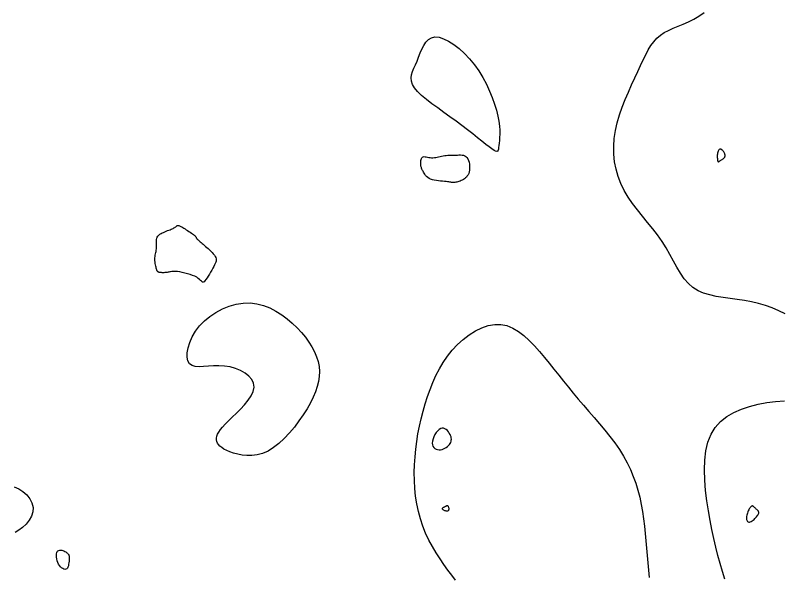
# Model space of a CAD drawing. Extents: x 3040093 to 3056816, y 408076 to 509144.
# Drawn here: x 3046611.4 to 3046711.4, y 435667.2 to 435740.4 of the extents above; entities that cross this region are included whole.
import ezdxf

# ---------------------------------------------------------------- set-up
doc = ezdxf.new("R2010")
doc.units = 0
doc.layers.add('V-CHAN-CONT-EL17', color=7, linetype='Continuous')

msp = doc.modelspace()

# ---------------------------------------------------------------- linework, layer by layer
at = {"layer": 'V-CHAN-CONT-EL17'}
for points in [[(3046712.11, 435701.41), (3046711.29, 435701.82), (3046710.44, 435702.18), (3046709.56, 435702.49), (3046708.65, 435702.76), (3046707.72, 435702.98), (3046706.79, 435703.16), (3046705.85, 435703.3), (3046704.91, 435703.43), (3046704, 435703.55), (3046703.11, 435703.69), (3046702.26, 435703.88), (3046701.46, 435704.12), (3046700.72, 435704.44), (3046700.05, 435704.85), (3046699.46, 435705.38), (3046698.92, 435706.01), (3046698.43, 435706.72), (3046697.97, 435707.5), (3046697.52, 435708.32), (3046697.05, 435709.17), (3046696.56, 435710.03), (3046696.02, 435710.89), (3046695.43, 435711.73), (3046694.79, 435712.55), (3046694.12, 435713.37), (3046693.45, 435714.18), (3046692.79, 435715), (3046692.15, 435715.83), (3046691.57, 435716.67), (3046691.05, 435717.54), (3046690.61, 435718.45), (3046690.26, 435719.38), (3046690, 435720.34), (3046689.81, 435721.31), (3046689.72, 435722.31), (3046689.7, 435723.32), (3046689.77, 435724.34), (3046689.92, 435725.37), (3046690.15, 435726.4), (3046690.45, 435727.43), (3046690.81, 435728.45), (3046691.2, 435729.44), (3046691.61, 435730.41), (3046692.03, 435731.35), (3046692.45, 435732.25), (3046692.85, 435733.09), (3046693.21, 435733.89), (3046693.56, 435734.62), (3046693.89, 435735.3), (3046694.22, 435735.93), (3046694.57, 435736.49), (3046694.94, 435737), (3046695.34, 435737.46), (3046695.8, 435737.85), (3046696.31, 435738.19), (3046696.88, 435738.48), (3046697.48, 435738.76), (3046698.12, 435739.02), (3046698.79, 435739.29), (3046699.47, 435739.6), (3046700.16, 435739.94), (3046700.85, 435740.34), (3046701.54, 435740.82)], [(3046668.98, 435666.61), (3046668.5, 435667.24), (3046668, 435667.92), (3046667.49, 435668.63), (3046666.97, 435669.38), (3046666.46, 435670.17), (3046665.97, 435670.99), (3046665.51, 435671.84), (3046665.08, 435672.73), (3046664.71, 435673.65), (3046664.4, 435674.6), (3046664.14, 435675.57), (3046663.93, 435676.56), (3046663.78, 435677.57), (3046663.68, 435678.59), (3046663.62, 435679.62), (3046663.61, 435680.65), (3046663.63, 435681.68), (3046663.7, 435682.7), (3046663.79, 435683.72), (3046663.93, 435684.73), (3046664.09, 435685.73), (3046664.29, 435686.72), (3046664.51, 435687.7), (3046664.77, 435688.68), (3046665.04, 435689.64), (3046665.34, 435690.59), (3046665.67, 435691.53), (3046666.04, 435692.45), (3046666.44, 435693.35), (3046666.89, 435694.22), (3046667.4, 435695.06), (3046667.95, 435695.88), (3046668.58, 435696.65), (3046669.26, 435697.39), (3046670, 435698.06), (3046670.79, 435698.67), (3046671.61, 435699.19), (3046672.44, 435699.6), (3046673.29, 435699.89), (3046674.12, 435700.04), (3046674.94, 435700.04), (3046675.73, 435699.88), (3046676.5, 435699.56), (3046677.23, 435699.12), (3046677.95, 435698.57), (3046678.64, 435697.93), (3046679.32, 435697.23), (3046679.98, 435696.48), (3046680.62, 435695.72), (3046681.26, 435694.95), (3046681.88, 435694.17), (3046682.51, 435693.4), (3046683.13, 435692.62), (3046683.76, 435691.84), (3046684.4, 435691.05), (3046685.06, 435690.26), (3046685.73, 435689.46), (3046686.42, 435688.66), (3046687.13, 435687.85), (3046687.83, 435687.03), (3046688.53, 435686.2), (3046689.2, 435685.37), (3046689.84, 435684.53), (3046690.44, 435683.67), (3046690.99, 435682.81), (3046691.47, 435681.94), (3046691.9, 435681.06), (3046692.26, 435680.16), (3046692.58, 435679.26), (3046692.86, 435678.35), (3046693.09, 435677.43), (3046693.29, 435676.5), (3046693.45, 435675.56), (3046693.59, 435674.61), (3046693.71, 435673.65), (3046693.81, 435672.69), (3046693.9, 435671.72), (3046693.98, 435670.76), (3046694.06, 435669.8), (3046694.14, 435668.84), (3046694.23, 435667.89), (3046694.33, 435666.95)], [(3046704.25, 435666.72), (3046703.93, 435667.73), (3046703.63, 435668.77), (3046703.33, 435669.82), (3046703.06, 435670.91), (3046702.79, 435672.04), (3046702.54, 435673.2), (3046702.31, 435674.41), (3046702.09, 435675.67), (3046701.89, 435676.98), (3046701.72, 435678.32), (3046701.61, 435679.67), (3046701.57, 435681), (3046701.61, 435682.29), (3046701.76, 435683.52), (3046702.02, 435684.65), (3046702.43, 435685.67), (3046702.98, 435686.57), (3046703.68, 435687.33), (3046704.49, 435687.98), (3046705.4, 435688.52), (3046706.4, 435688.97), (3046707.47, 435689.32), (3046708.58, 435689.6), (3046709.72, 435689.81), (3046710.88, 435689.96), (3046712.04, 435690.06)], [(3046611.27, 435678.79), (3046611.85, 435678.54), (3046612.4, 435678.19), (3046612.9, 435677.75), (3046613.31, 435677.24), (3046613.59, 435676.69), (3046613.73, 435676.11), (3046613.7, 435675.54), (3046613.52, 435674.97), (3046613.22, 435674.43), (3046612.83, 435673.93), (3046612.37, 435673.49), (3046611.89, 435673.12), (3046611.4, 435672.83)]]:
    msp.add_lwpolyline(points, dxfattribs=at)
for points in [[(3046668.27, 435727.19), (3046667.47, 435727.76), (3046666.67, 435728.33), (3046665.9, 435728.89), (3046665.2, 435729.43), (3046664.57, 435729.96), (3046664.04, 435730.47), (3046663.64, 435730.95), (3046663.37, 435731.4), (3046663.23, 435731.84), (3046663.2, 435732.26), (3046663.25, 435732.67), (3046663.38, 435733.1), (3046663.55, 435733.53), (3046663.75, 435733.98), (3046663.96, 435734.47), (3046664.17, 435734.98), (3046664.37, 435735.52), (3046664.6, 435736.04), (3046664.84, 435736.52), (3046665.12, 435736.95), (3046665.45, 435737.29), (3046665.84, 435737.52), (3046666.3, 435737.63), (3046666.84, 435737.58), (3046667.44, 435737.39), (3046668.09, 435737.07), (3046668.77, 435736.63), (3046669.47, 435736.09), (3046670.16, 435735.46), (3046670.83, 435734.76), (3046671.46, 435733.99), (3046672.04, 435733.17), (3046672.56, 435732.31), (3046673.03, 435731.43), (3046673.45, 435730.55), (3046673.8, 435729.68), (3046674.1, 435728.84), (3046674.34, 435728.03), (3046674.53, 435727.28), (3046674.66, 435726.59), (3046674.74, 435725.97), (3046674.78, 435725.41), (3046674.79, 435724.92), (3046674.77, 435724.47), (3046674.74, 435724.08), (3046674.71, 435723.74), (3046674.67, 435723.43), (3046674.64, 435723.18), (3046674.61, 435722.96), (3046674.57, 435722.8), (3046674.5, 435722.7), (3046674.4, 435722.66), (3046674.25, 435722.68), (3046674.04, 435722.78), (3046673.76, 435722.97), (3046673.4, 435723.23), (3046672.96, 435723.57), (3046672.45, 435723.98), (3046671.88, 435724.44), (3046671.25, 435724.94), (3046670.57, 435725.48), (3046669.84, 435726.04), (3046669.07, 435726.61)], [(3046664.7, 435720.16), (3046664.65, 435720.26), (3046664.6, 435720.35), (3046664.56, 435720.44), (3046664.53, 435720.53), (3046664.5, 435720.63), (3046664.48, 435720.74), (3046664.46, 435720.86), (3046664.45, 435721), (3046664.44, 435721.15), (3046664.45, 435721.3), (3046664.46, 435721.46), (3046664.49, 435721.6), (3046664.53, 435721.73), (3046664.59, 435721.83), (3046664.67, 435721.91), (3046664.77, 435721.95), (3046664.89, 435721.97), (3046665.02, 435721.96), (3046665.17, 435721.93), (3046665.33, 435721.9), (3046665.5, 435721.86), (3046665.68, 435721.84), (3046665.86, 435721.82), (3046666.04, 435721.82), (3046666.23, 435721.84), (3046666.41, 435721.87), (3046666.6, 435721.91), (3046666.79, 435721.95), (3046666.99, 435722), (3046667.18, 435722.04), (3046667.38, 435722.08), (3046667.58, 435722.11), (3046667.78, 435722.13), (3046667.98, 435722.14), (3046668.19, 435722.15), (3046668.4, 435722.16), (3046668.6, 435722.16), (3046668.81, 435722.16), (3046669.02, 435722.17), (3046669.24, 435722.18), (3046669.44, 435722.19), (3046669.65, 435722.19), (3046669.85, 435722.17), (3046670.03, 435722.14), (3046670.2, 435722.08), (3046670.36, 435721.99), (3046670.49, 435721.86), (3046670.61, 435721.68), (3046670.7, 435721.48), (3046670.77, 435721.24), (3046670.82, 435720.99), (3046670.84, 435720.73), (3046670.84, 435720.47), (3046670.83, 435720.22), (3046670.79, 435719.99), (3046670.72, 435719.78), (3046670.64, 435719.6), (3046670.54, 435719.44), (3046670.43, 435719.3), (3046670.31, 435719.18), (3046670.17, 435719.08), (3046670.03, 435718.99), (3046669.89, 435718.91), (3046669.74, 435718.84), (3046669.59, 435718.77), (3046669.45, 435718.72), (3046669.31, 435718.68), (3046669.17, 435718.64), (3046669.04, 435718.62), (3046668.91, 435718.6), (3046668.8, 435718.59), (3046668.69, 435718.59), (3046668.59, 435718.59), (3046668.49, 435718.6), (3046668.38, 435718.62), (3046668.26, 435718.64), (3046668.12, 435718.66), (3046667.96, 435718.68), (3046667.77, 435718.7), (3046667.56, 435718.72), (3046667.31, 435718.74), (3046667.04, 435718.77), (3046666.77, 435718.79), (3046666.49, 435718.83), (3046666.22, 435718.88), (3046665.97, 435718.95), (3046665.74, 435719.03), (3046665.54, 435719.13), (3046665.37, 435719.25), (3046665.22, 435719.38), (3046665.09, 435719.52), (3046664.99, 435719.66), (3046664.9, 435719.79), (3046664.82, 435719.93), (3046664.76, 435720.05)], [(3046703.71, 435721.51), (3046703.79, 435721.56), (3046703.86, 435721.6), (3046703.94, 435721.65), (3046704.01, 435721.7), (3046704.08, 435721.75), (3046704.14, 435721.8), (3046704.19, 435721.86), (3046704.22, 435721.92), (3046704.25, 435721.98), (3046704.27, 435722.04), (3046704.27, 435722.11), (3046704.26, 435722.19), (3046704.24, 435722.26), (3046704.22, 435722.34), (3046704.18, 435722.42), (3046704.14, 435722.51), (3046704.09, 435722.59), (3046704.03, 435722.68), (3046703.97, 435722.76), (3046703.9, 435722.82), (3046703.83, 435722.88), (3046703.76, 435722.92), (3046703.69, 435722.94), (3046703.63, 435722.95), (3046703.56, 435722.93), (3046703.5, 435722.89), (3046703.44, 435722.84), (3046703.39, 435722.76), (3046703.34, 435722.67), (3046703.3, 435722.56), (3046703.27, 435722.44), (3046703.25, 435722.3), (3046703.24, 435722.16), (3046703.24, 435722.01), (3046703.24, 435721.86), (3046703.25, 435721.72), (3046703.27, 435721.59), (3046703.29, 435721.48), (3046703.31, 435721.4), (3046703.33, 435721.34), (3046703.37, 435721.31), (3046703.4, 435721.3), (3046703.44, 435721.32), (3046703.48, 435721.34), (3046703.53, 435721.38), (3046703.58, 435721.42), (3046703.65, 435721.47)], [(3046630.46, 435706.8), (3046630.39, 435706.81), (3046630.33, 435706.81), (3046630.27, 435706.82), (3046630.22, 435706.84), (3046630.17, 435706.85), (3046630.13, 435706.87), (3046630.1, 435706.89), (3046630.06, 435706.91), (3046630.03, 435706.94), (3046630, 435706.98), (3046629.97, 435707.03), (3046629.94, 435707.09), (3046629.91, 435707.17), (3046629.88, 435707.26), (3046629.85, 435707.38), (3046629.82, 435707.51), (3046629.78, 435707.66), (3046629.75, 435707.83), (3046629.72, 435708), (3046629.7, 435708.19), (3046629.68, 435708.37), (3046629.67, 435708.56), (3046629.68, 435708.74), (3046629.69, 435708.92), (3046629.72, 435709.09), (3046629.75, 435709.25), (3046629.79, 435709.42), (3046629.82, 435709.58), (3046629.85, 435709.74), (3046629.88, 435709.91), (3046629.89, 435710.08), (3046629.89, 435710.26), (3046629.88, 435710.44), (3046629.87, 435710.62), (3046629.87, 435710.8), (3046629.87, 435710.97), (3046629.89, 435711.14), (3046629.92, 435711.3), (3046629.98, 435711.45), (3046630.07, 435711.58), (3046630.18, 435711.7), (3046630.32, 435711.81), (3046630.47, 435711.9), (3046630.64, 435711.99), (3046630.81, 435712.07), (3046630.99, 435712.15), (3046631.16, 435712.22), (3046631.33, 435712.29), (3046631.5, 435712.35), (3046631.65, 435712.41), (3046631.8, 435712.47), (3046631.94, 435712.53), (3046632.06, 435712.59), (3046632.17, 435712.64), (3046632.26, 435712.7), (3046632.34, 435712.75), (3046632.41, 435712.8), (3046632.47, 435712.85), (3046632.51, 435712.89), (3046632.56, 435712.92), (3046632.6, 435712.95), (3046632.65, 435712.97), (3046632.7, 435712.97), (3046632.76, 435712.97), (3046632.82, 435712.95), (3046632.9, 435712.93), (3046632.99, 435712.89), (3046633.08, 435712.84), (3046633.2, 435712.77), (3046633.32, 435712.7), (3046633.46, 435712.61), (3046633.62, 435712.52), (3046633.78, 435712.41), (3046633.95, 435712.3), (3046634.12, 435712.19), (3046634.29, 435712.08), (3046634.45, 435711.97), (3046634.59, 435711.87), (3046634.71, 435711.79), (3046634.81, 435711.71), (3046634.89, 435711.64), (3046634.94, 435711.59), (3046634.99, 435711.54), (3046635.02, 435711.49), (3046635.04, 435711.46), (3046635.06, 435711.42), (3046635.08, 435711.39), (3046635.09, 435711.35), (3046635.11, 435711.32), (3046635.14, 435711.28), (3046635.17, 435711.24), (3046635.21, 435711.19), (3046635.26, 435711.14), (3046635.32, 435711.07), (3046635.4, 435711), (3046635.49, 435710.92), (3046635.59, 435710.83), (3046635.71, 435710.73), (3046635.84, 435710.63), (3046635.98, 435710.51), (3046636.13, 435710.38), (3046636.29, 435710.24), (3046636.46, 435710.1), (3046636.64, 435709.94), (3046636.82, 435709.78), (3046636.99, 435709.61), (3046637.16, 435709.44), (3046637.31, 435709.27), (3046637.45, 435709.1), (3046637.56, 435708.93), (3046637.64, 435708.77), (3046637.68, 435708.61), (3046637.7, 435708.46), (3046637.68, 435708.31), (3046637.64, 435708.15), (3046637.57, 435707.98), (3046637.48, 435707.8), (3046637.37, 435707.6), (3046637.25, 435707.38), (3046637.11, 435707.14), (3046636.96, 435706.88), (3046636.8, 435706.61), (3046636.65, 435706.36), (3046636.5, 435706.12), (3046636.35, 435705.91), (3046636.22, 435705.74), (3046636.1, 435705.62), (3046636, 435705.57), (3046635.92, 435705.56), (3046635.84, 435705.6), (3046635.75, 435705.68), (3046635.64, 435705.79), (3046635.52, 435705.91), (3046635.35, 435706.05), (3046635.15, 435706.19), (3046634.89, 435706.32), (3046634.59, 435706.44), (3046634.27, 435706.56), (3046633.93, 435706.66), (3046633.58, 435706.75), (3046633.25, 435706.83), (3046632.93, 435706.89), (3046632.64, 435706.93), (3046632.4, 435706.96), (3046632.19, 435706.97), (3046632.02, 435706.96), (3046631.87, 435706.95), (3046631.73, 435706.92), (3046631.62, 435706.9), (3046631.51, 435706.87), (3046631.4, 435706.85), (3046631.29, 435706.83), (3046631.18, 435706.81), (3046631.06, 435706.8), (3046630.95, 435706.8), (3046630.84, 435706.79), (3046630.74, 435706.79), (3046630.64, 435706.79), (3046630.55, 435706.8)], [(3046639.78, 435687.91), (3046640.33, 435688.42), (3046640.88, 435688.97), (3046641.41, 435689.53), (3046641.89, 435690.11), (3046642.28, 435690.69), (3046642.54, 435691.26), (3046642.65, 435691.81), (3046642.58, 435692.33), (3046642.34, 435692.82), (3046641.96, 435693.27), (3046641.46, 435693.66), (3046640.87, 435694), (3046640.21, 435694.27), (3046639.5, 435694.47), (3046638.78, 435694.59), (3046638.05, 435694.63), (3046637.34, 435694.61), (3046636.67, 435694.57), (3046636.03, 435694.52), (3046635.46, 435694.49), (3046634.95, 435694.53), (3046634.53, 435694.65), (3046634.21, 435694.88), (3046634, 435695.25), (3046633.89, 435695.74), (3046633.9, 435696.32), (3046634.01, 435696.98), (3046634.23, 435697.68), (3046634.55, 435698.41), (3046634.98, 435699.13), (3046635.52, 435699.83), (3046636.15, 435700.49), (3046636.87, 435701.08), (3046637.66, 435701.61), (3046638.51, 435702.06), (3046639.4, 435702.41), (3046640.31, 435702.67), (3046641.22, 435702.81), (3046642.13, 435702.84), (3046643.02, 435702.73), (3046643.88, 435702.51), (3046644.71, 435702.19), (3046645.5, 435701.78), (3046646.26, 435701.3), (3046646.98, 435700.77), (3046647.65, 435700.19), (3046648.27, 435699.59), (3046648.84, 435698.98), (3046649.36, 435698.36), (3046649.81, 435697.73), (3046650.21, 435697.09), (3046650.54, 435696.45), (3046650.81, 435695.81), (3046651.01, 435695.17), (3046651.14, 435694.52), (3046651.19, 435693.88), (3046651.17, 435693.23), (3046651.08, 435692.57), (3046650.92, 435691.9), (3046650.69, 435691.22), (3046650.38, 435690.51), (3046650.01, 435689.78), (3046649.58, 435689.01), (3046649.08, 435688.22), (3046648.52, 435687.41), (3046647.92, 435686.61), (3046647.27, 435685.84), (3046646.6, 435685.12), (3046645.9, 435684.47), (3046645.19, 435683.92), (3046644.47, 435683.48), (3046643.76, 435683.17), (3046643.05, 435682.97), (3046642.37, 435682.88), (3046641.71, 435682.88), (3046641.08, 435682.94), (3046640.5, 435683.06), (3046639.96, 435683.21), (3046639.48, 435683.39), (3046639.07, 435683.56), (3046638.71, 435683.74), (3046638.42, 435683.93), (3046638.18, 435684.12), (3046638, 435684.31), (3046637.86, 435684.51), (3046637.77, 435684.72), (3046637.73, 435684.94), (3046637.73, 435685.17), (3046637.77, 435685.41), (3046637.87, 435685.67), (3046638.02, 435685.95), (3046638.24, 435686.27), (3046638.51, 435686.61), (3046638.86, 435687), (3046639.29, 435687.43)], [(3046668.37, 435684.61), (3046668.42, 435684.75), (3046668.45, 435684.89), (3046668.46, 435685.03), (3046668.45, 435685.18), (3046668.42, 435685.33), (3046668.36, 435685.49), (3046668.28, 435685.65), (3046668.18, 435685.83), (3046668.06, 435686), (3046667.93, 435686.16), (3046667.78, 435686.3), (3046667.61, 435686.4), (3046667.44, 435686.47), (3046667.25, 435686.48), (3046667.06, 435686.42), (3046666.86, 435686.3), (3046666.67, 435686.12), (3046666.48, 435685.89), (3046666.31, 435685.62), (3046666.17, 435685.34), (3046666.06, 435685.05), (3046665.98, 435684.77), (3046665.95, 435684.52), (3046665.98, 435684.29), (3046666.05, 435684.1), (3046666.16, 435683.94), (3046666.3, 435683.82), (3046666.47, 435683.73), (3046666.65, 435683.67), (3046666.85, 435683.65), (3046667.04, 435683.65), (3046667.24, 435683.69), (3046667.43, 435683.75), (3046667.61, 435683.84), (3046667.77, 435683.95), (3046667.93, 435684.07), (3046668.07, 435684.2), (3046668.19, 435684.33), (3046668.29, 435684.47)], [(3046667.89, 435675.65), (3046667.96, 435675.65), (3046668.01, 435675.67), (3046668.06, 435675.69), (3046668.09, 435675.72), (3046668.12, 435675.76), (3046668.14, 435675.81), (3046668.15, 435675.86), (3046668.16, 435675.92), (3046668.15, 435675.98), (3046668.14, 435676.05), (3046668.12, 435676.11), (3046668.09, 435676.17), (3046668.06, 435676.22), (3046668.03, 435676.26), (3046667.99, 435676.29), (3046667.95, 435676.31), (3046667.91, 435676.31), (3046667.86, 435676.3), (3046667.81, 435676.29), (3046667.76, 435676.26), (3046667.71, 435676.24), (3046667.65, 435676.21), (3046667.59, 435676.17), (3046667.53, 435676.14), (3046667.46, 435676.11), (3046667.4, 435676.08), (3046667.35, 435676.05), (3046667.3, 435676.02), (3046667.27, 435675.98), (3046667.26, 435675.95), (3046667.27, 435675.91), (3046667.29, 435675.87), (3046667.34, 435675.83), (3046667.41, 435675.79), (3046667.48, 435675.75), (3046667.56, 435675.72), (3046667.65, 435675.69), (3046667.74, 435675.66), (3046667.82, 435675.65)], [(3046707.68, 435674.26), (3046707.8, 435674.33), (3046707.92, 435674.43), (3046708.05, 435674.54), (3046708.17, 435674.65), (3046708.28, 435674.77), (3046708.38, 435674.89), (3046708.47, 435675), (3046708.54, 435675.1), (3046708.6, 435675.2), (3046708.64, 435675.28), (3046708.66, 435675.35), (3046708.67, 435675.42), (3046708.66, 435675.48), (3046708.65, 435675.54), (3046708.62, 435675.6), (3046708.58, 435675.66), (3046708.53, 435675.72), (3046708.48, 435675.78), (3046708.42, 435675.83), (3046708.35, 435675.89), (3046708.29, 435675.94), (3046708.23, 435676), (3046708.17, 435676.05), (3046708.12, 435676.1), (3046708.07, 435676.15), (3046708.03, 435676.19), (3046707.99, 435676.23), (3046707.94, 435676.26), (3046707.9, 435676.28), (3046707.86, 435676.29), (3046707.81, 435676.29), (3046707.76, 435676.28), (3046707.71, 435676.25), (3046707.66, 435676.21), (3046707.6, 435676.15), (3046707.54, 435676.08), (3046707.48, 435676), (3046707.42, 435675.9), (3046707.36, 435675.78), (3046707.3, 435675.66), (3046707.25, 435675.52), (3046707.19, 435675.37), (3046707.15, 435675.22), (3046707.11, 435675.07), (3046707.08, 435674.92), (3046707.07, 435674.78), (3046707.07, 435674.64), (3046707.08, 435674.52), (3046707.11, 435674.42), (3046707.15, 435674.33), (3046707.21, 435674.26), (3046707.28, 435674.21), (3046707.36, 435674.18), (3046707.46, 435674.18), (3046707.56, 435674.2)], [(3046616.98, 435670.43), (3046617.1, 435670.49), (3046617.22, 435670.52), (3046617.36, 435670.52), (3046617.5, 435670.5), (3046617.64, 435670.46), (3046617.77, 435670.41), (3046617.9, 435670.35), (3046618, 435670.29), (3046618.09, 435670.23), (3046618.16, 435670.17), (3046618.22, 435670.12), (3046618.27, 435670.06), (3046618.31, 435670.01), (3046618.35, 435669.97), (3046618.37, 435669.92), (3046618.4, 435669.89), (3046618.42, 435669.85), (3046618.43, 435669.82), (3046618.44, 435669.77), (3046618.45, 435669.71), (3046618.46, 435669.63), (3046618.46, 435669.53), (3046618.45, 435669.4), (3046618.45, 435669.24), (3046618.44, 435669.06), (3046618.42, 435668.87), (3046618.39, 435668.67), (3046618.35, 435668.48), (3046618.29, 435668.31), (3046618.22, 435668.17), (3046618.13, 435668.07), (3046618.02, 435668.01), (3046617.89, 435668), (3046617.75, 435668.03), (3046617.61, 435668.1), (3046617.46, 435668.2), (3046617.32, 435668.34), (3046617.19, 435668.51), (3046617.07, 435668.7), (3046616.97, 435668.91), (3046616.89, 435669.14), (3046616.84, 435669.37), (3046616.8, 435669.6), (3046616.79, 435669.82), (3046616.8, 435670.02), (3046616.83, 435670.2), (3046616.9, 435670.34)]]:
    msp.add_lwpolyline(points, close=True, dxfattribs=at)

doc.saveas('drawing.dxf')
